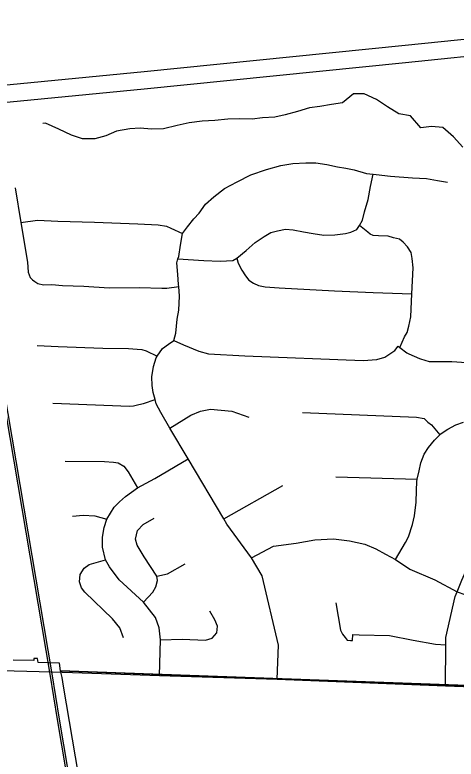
# Model space of a CAD drawing. Extents: x 114843 to 284848, y 317643 to 566895.
# Drawn here: x 190327 to 192468, y 438025 to 441639 of the extents above; entities that cross this region are included whole.
import ezdxf

# ---------------------------------------------------------------- set-up
doc = ezdxf.new("R2010")
doc.units = 0
for name, color, linetype in [('GM_X_City_Street', 7, 'Continuous'), ('GM_X_Corporation', 7, 'Continuous'), ('GM_X_County_Road', 7, 'Continuous'), ('GM_X_Interstate_Route', 7, 'Continuous'), ('GM_X_Minor_River', 7, 'Continuous'), ('GM_X_Rail_Line', 7, 'Continuous')]:
    doc.layers.add(name, color=color, linetype=linetype)

msp = doc.modelspace()

# ---------------------------------------------------------------- linework, layer by layer
at = {"layer": 'GM_X_City_Street'}
for p, q in [((191884.5, 439395.3), (192279.1, 439384.2)), ((191340, 439191.9), (191627.4, 439353.6)), ((191028.6, 438432.2), (191033.5, 438605.1)), ((192416, 438381.6), (192418.4, 438580.7))]:
    msp.add_line(p, q, dxfattribs=at)
for points in [[(191140, 440578), (191164.2, 440609.3), (191194.6, 440648.3), (191220.5, 440675.8), (191251.3, 440719.6), (191292.3, 440756.3), (191344, 440795.6), (191406, 440827.9), (191471, 440861.9), (191548.1, 440888.8), (191617, 440907.2), (191674.7, 440917.2), (191738.8, 440920.2), (191787.2, 440920.6), (191840, 440913.2), (191892.5, 440902), (191932.6, 440894), (191973.8, 440885.9), (192032.8, 440869.6), (192064.6, 440865.3), (192079.8, 440863.3), (192150, 440856.4), (192256, 440848.4), (192324.5, 440844.4), (192378.1, 440835), (192426, 440826.8)], [(191118, 440454.7), (191244.2, 440446.4), (191322.4, 440443.1), (191383.6, 440446.2), (191403.6, 440457.3), (191448.6, 440495.8), (191493.5, 440533.4), (191535.9, 440562.3), (191569.1, 440582.7), (191601.5, 440590.5), (191639.7, 440598.1), (191677.2, 440595.1), (191727, 440585.8), (191773.9, 440577.6), (191825.7, 440569.3), (191879, 440570.6), (191931.6, 440576.8), (191957.3, 440584.8), (191986.1, 440597.6), (191999.1, 440616.5), (192013.1, 440642.5), (192023.2, 440682.1), (192040.4, 440741.9), (192053.1, 440805.7), (192064.6, 440865.3)], [(190328, 440798.6), (190355.7, 440630.3), (190387.3, 440438.9), (190392, 440390.1), (190401.1, 440363.5), (190412.9, 440352.5), (190423.1, 440344.4), (190437.9, 440334.2), (190465.7, 440328.5), (190505.4, 440329.3), (190558.4, 440325.7), (190661.7, 440321.7), (190784.2, 440314.2), (190931.3, 440315.6), (191040.5, 440311.4), (191064.7, 440312.6), (191121.7, 440320)], [(190355.7, 440630.3), (190436.5, 440642.7), (190535.8, 440636.8), (190713.7, 440632.5), (190923.2, 440625.2), (191021.6, 440620.4), (191062.8, 440613.3), (191083.5, 440604), (191140, 440578)], [(192194.2, 440023.9), (192217.4, 440075.1), (192230.3, 440096.1), (192238, 440127), (192247.6, 440173.5), (192253, 440284.3), (192259.2, 440410.5), (192254.2, 440455.4), (192249.3, 440485.7), (192231.6, 440513.5), (192211.7, 440535.5), (192193.3, 440550.6), (192164.6, 440557.3), (192138, 440563.9), (192091.6, 440566.3), (192064.6, 440568), (192050.5, 440574.3), (192039.4, 440583.4), (191999.1, 440616.5)], [(191599, 438413.4), (191606.6, 438578.7), (191527.1, 438915.1), (191475.3, 439003.5), (191355.5, 439165.8), (191340, 439191.9), (191167.5, 439483.5), (191079.2, 439632.9), (191034.5, 439708.4), (191012.9, 439749.9), (191007, 439771.9), (190997.9, 439805.8), (190993.2, 439840), (190990.9, 439880.9), (190998.8, 439931.3), (191012, 439973.7), (191017.8, 439981.8), (191043.8, 440018.5), (191071.8, 440041), (191097.5, 440058), (191108.2, 440093.4), (191114.5, 440161.3), (191122.1, 440205.9), (191125.2, 440272.9), (191121.7, 440320), (191121, 440330.4), (191117.2, 440379.2), (191111.9, 440434.8), (191118, 440454.7), (191121.6, 440466.6), (191130.7, 440520.8), (191140, 440578)], [(191403.6, 440457.3), (191409.5, 440433.8), (191428.8, 440400), (191446.6, 440371.2), (191462.3, 440351.5), (191484.2, 440336.3), (191509.3, 440324.8), (191541.7, 440317.8), (191609.1, 440313.5), (191877.1, 440299.3), (192065.3, 440291.2), (192253, 440284.3)], [(192295.5, 439968.9), (192336.5, 439956.7), (192446.6, 439955.4), (192518.6, 439951.9), (192838.9, 439936.7), (192860.8, 439935.7), (192900.9, 439935.9), (192942.8, 439944.1), (193002.7, 439970.6), (193043.6, 440002.2), (193070.5, 440023.1), (193150.2, 440079.6), (193187.9, 440122.7), (193252.4, 440145.7), (193342.4, 440151.9), (193859.6, 440124.8), (194090.7, 440106.7)], [(190434.1, 440033.7), (190537.4, 440029.6), (190753.6, 440021.3), (190878.4, 440019.5), (190919.7, 440015.3), (190942, 440014.7), (190963.8, 440008.2), (191017.8, 439981.8)], [(191097.5, 440058), (191145.6, 440036.2), (191219.8, 440006.6), (191265.8, 439992.7), (191442, 439983.7), (192016.3, 439960.9), (192082.4, 439965.3), (192122.3, 439977.6), (192170.2, 440009.9), (192186.1, 440030), (192194.2, 440023.9), (192228.3, 439998.2), (192237.8, 439993.9), (192290.4, 439970.5), (192295.5, 439968.9)], [(190511.7, 439754.4), (190882.2, 439738.6), (190902.7, 439740.2), (190928.4, 439746.5), (190951.3, 439752.9), (191007, 439771.9)], [(191079.2, 439632.9), (191180.7, 439695.8), (191226.9, 439714.6), (191276.2, 439724.2), (191380, 439715.6), (191462.6, 439685.7)], [(191722.3, 439708.5), (192276.2, 439685), (192312.4, 439678.7), (192331.3, 439661.7), (192348.4, 439647.8), (192388.2, 439600.8)], [(192174, 438994.4), (192221.6, 439077.9), (192236.6, 439105.5), (192256.4, 439164.4), (192266, 439207.2), (192273.8, 439273.8), (192275.7, 439328.9), (192276.7, 439373.2), (192279.1, 439384.2), (192288.2, 439425.8), (192297.3, 439463.7), (192312.7, 439506.1), (192333.9, 439538.3), (192362.4, 439574.9), (192388.2, 439600.8), (192391.1, 439603.6), (192427, 439627), (192466.7, 439648.1), (192503.7, 439661.6)], [(191033.5, 438605.1), (191027.1, 438663.2), (191008.7, 438713.7), (190950.3, 438787.3), (190832.1, 438896.6), (190786.5, 438959.5), (190766.4, 438993.7), (190751.5, 439055), (190751.2, 439103.8), (190759.9, 439150.8), (190772.2, 439190.6), (190807.9, 439248.2), (190833.6, 439275.2), (190862.9, 439300.9), (190921, 439343.4), (191005.3, 439388.4), (191167.5, 439483.5)], [(190571.5, 439472.8), (190761.2, 439470.5), (190804.5, 439467.2), (190828, 439463.8), (190855.3, 439447.7), (190877.1, 439420.8), (190921, 439343.4)], [(190605.9, 439205.7), (190658.3, 439209.7), (190714.3, 439206.5), (190772.2, 439190.6)], [(190950.3, 438787.3), (190996.9, 438836.4), (191011.2, 438861.8), (191018.2, 438892.6), (191016.2, 438914.2), (190954.1, 439007.7), (190919.4, 439063.5), (190912, 439094.1), (190922.5, 439135.7), (190949.4, 439164.8), (191003.4, 439195.9)], [(191475.3, 439003.5), (191582.3, 439059.3), (191691.5, 439074.3), (191782, 439090.2), (191872.4, 439094.3), (191951, 439085.3), (192024.2, 439068.8), (192078.4, 439046.6), (192124.5, 439020), (192174, 438994.4), (192244, 438947.3), (192365.3, 438895.9), (192472.9, 438838.3), (192509.7, 438825), (192727.6, 438783), (192779.4, 438778.7), (192857.5, 438774.9)], [(192418.4, 438580.7), (192418.2, 438615.6), (192463.9, 438815.3), (192472.9, 438838.3), (192495.1, 438894.7), (192519.2, 438949.4), (192543.6, 439006), (192557.2, 439027.9), (192574.9, 439042.5), (192591.2, 439051.3), (192609.1, 439056.1), (192634.7, 439061.4), (192730.9, 439054.3)], [(190854, 438615), (190835.6, 438663.7), (190801, 438706.7), (190666.4, 438835.8), (190650, 438857.4), (190640.7, 438886.2), (190644.1, 438922.4), (190663.7, 438953.2), (190687.1, 438969.7), (190766.4, 438993.7)], [(191016.2, 438914.2), (191066.7, 438925.4), (191153.1, 438973)], [(191884.8, 438784.8), (191907, 438652.2), (191916.9, 438632.8), (191928.9, 438615.2), (191939.5, 438603.7), (191954.8, 438600.8), (191965.5, 438601.6), (191966.2, 438630.6), (191997.3, 438629), (192144.2, 438626.3), (192259.8, 438603.5), (192367.8, 438583.8), (192418.4, 438580.7)], [(191033.5, 438605.1), (191137.7, 438607.3), (191251.7, 438602.4), (191284.3, 438612.8), (191306.1, 438639.1), (191309.9, 438671.4), (191297.5, 438701.5), (191272.7, 438744.5)]]:
    msp.add_lwpolyline(points, dxfattribs=at)
at = {"layer": 'GM_X_Corporation'}
for points in [[(193112.9, 437982.6), (193141.5, 438057.5), (193191, 438187.4), (193240.4, 438317.3), (193237.7, 438356.3), (190548.6, 438454), (190543.5, 438491.6), (190439.7, 438495), (190436, 438513.8), (190418.9, 438514.4), (190418.6, 438504.4), (190318.6, 438505.3)], [(190736.4, 437359.9), (190562.6, 438379.9), (190555.4, 438421.1), (190548.6, 438454), (193237.7, 438355), (193240.4, 438317.3), (193191, 438187.4), (193141.5, 438057.5), (193112.9, 437982.6)]]:
    msp.add_lwpolyline(points, dxfattribs=at)
at = {"layer": 'GM_X_County_Road'}
for points in [[(189294.1, 438488.5), (189407.8, 438485.3), (189767.6, 438474.7), (190322.8, 438454.8), (190505.9, 438448.8), (190606.2, 438445.6)], [(190606.2, 438445.6), (191028.6, 438432.2), (191599, 438413.4), (192416, 438381.6), (193206.7, 438351.9), (193242, 438351.6), (193264.1, 438351.2)]]:
    msp.add_lwpolyline(points, dxfattribs=at)
at = {"layer": 'GM_X_Interstate_Route'}
for points in [[(181539.9, 440436.2), (181744.8, 440447.5), (182076.2, 440470), (182366.7, 440498.7), (183243.4, 440589.9), (183992.6, 440664.5), (184886.4, 440755.9), (185690.4, 440833.1), (186968.6, 440966.3), (187652.2, 441033.6), (189253.6, 441194.6), (189968.8, 441268.1), (190953.7, 441364.4), (192220.9, 441491.7), (193078.4, 441580.1), (193407.2, 441606.4), (193690.4, 441623.9), (193961.5, 441632.9), (194143.9, 441638.7), (194184.3, 441639), (194391.1, 441636.6), (194908.4, 441630.7), (195273.8, 441628.2)], [(189969.4, 441184.4), (190954.2, 441280.7), (192221.5, 441408), (192725.2, 441459.9), (193079, 441496.4), (193401.9, 441526.5), (193678.5, 441545.9), (193947.1, 441557.1), (194139.5, 441564.2), (194181.2, 441567.1), (194784.5, 441559.2), (194906, 441561.7), (195186, 441559.7), (195191.2, 441559.7)]]:
    msp.add_lwpolyline(points, dxfattribs=at)
at = {"layer": 'GM_X_Minor_River'}
for points in [[(192500.3, 440997), (192454.6, 441047.5), (192402.8, 441092), (192348.8, 441096.4), (192296.7, 441090.8), (192247.1, 441149.4), (192189.1, 441157.8), (192135.3, 441192.4), (192081.5, 441228.9), (192021.6, 441255.4), (191969.6, 441255.8), (191917.3, 441212.1), (191863.2, 441204.5), (191807.1, 441194.9), (191757, 441187.3), (191698.9, 441169.7), (191638.7, 441154.1), (191588.6, 441142.4), (191528.6, 441138.9), (191478.5, 441133.2), (191416.5, 441133.7), (191360.4, 441132.1), (191296.4, 441126.6), (191236.3, 441123.1), (191172.2, 441115.6), (191114.1, 441102), (191048, 441086.4), (190989.9, 441084.9), (190933.9, 441089.3), (190883.9, 441085.7), (190819.8, 441074.2), (190767.6, 441052.5), (190715.5, 441036.9), (190655.4, 441037.3), (190601.5, 441055.8), (190539.7, 441084.4)], [(190539.7, 441084.4), (190475.8, 441113), (190461.8, 441111.1)]]:
    msp.add_lwpolyline(points, dxfattribs=at)
at = {"layer": 'GM_X_Rail_Line'}
for points in [[(190637.4, 437604.7), (190533.4, 438218.5), (190497.5, 438437.5), (190165.8, 440391.1)], [(190647.3, 437606.3), (190543.3, 438220.1), (190507.4, 438439.1), (190175.7, 440392.8)]]:
    msp.add_lwpolyline(points, dxfattribs=at)

doc.saveas('drawing.dxf')
